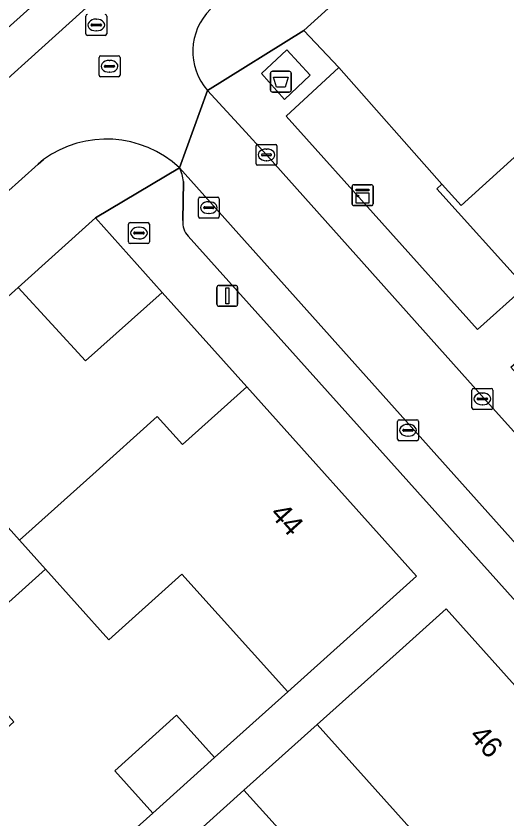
# Model space of a CAD drawing. Extents: x 162172 to 163187, y 382874 to 383685.
# Drawn here: x 162926.89 to 162950.36, y 383545.28 to 383583.66 of the extents above; entities that cross this region are included whole.
import ezdxf

# ---------------------------------------------------------------- set-up
doc = ezdxf.new("R2010")
doc.units = 0
for name, color, linetype in [('IMGEO_Afval_apart_plaats', 7, 'Continuous'), ('IMGEO_Brandkraan', 7, 'Continuous'), ('IMGEO_Erf', 7, 'Continuous'), ('IMGEO_Groenvoorziening', 7, 'Continuous'), ('IMGEO_Kast', 7, 'Continuous'), ('IMGEO_Kolk', 7, 'Continuous'), ('IMGEO_Lichtmast', 7, 'Continuous'), ('IMGEO_Muur', 7, 'Continuous'), ('IMGEO_Pand', 7, 'Continuous'), ('IMGEO_Pand_nummerreeks', 7, 'Continuous'), ('IMGEO_Parkeervlak_open', 7, 'Continuous'), ('IMGEO_Rijbaan_lokaal_open', 7, 'Continuous'), ('IMGEO_Rioolput', 7, 'Continuous'), ('IMGEO_Voetgangersgebied_open', 7, 'Continuous'), ('IMGEO_Voetpad_gesloten', 7, 'Continuous'), ('IMGEO_Voetpad_open', 7, 'Continuous')]:
    doc.layers.add(name, color=color, linetype=linetype)

msp = doc.modelspace()

# ---------------------------------------------------------------- linework, layer by layer
at = {"layer": 'IMGEO_Afval_apart_plaats'}
for p, q in [((162939.052, 383580.118), (162939.052, 383580.918)), ((162939.052, 383580.918), (162939.052, 383580.118)), ((162939.152, 383581.018), (162939.942, 383581.018)), ((162939.942, 383581.018), (162939.152, 383581.018)), ((162940.042, 383580.918), (162940.042, 383580.118)), ((162940.042, 383580.118), (162940.042, 383580.918)), ((162939.942, 383580.018), (162939.152, 383580.018)), ((162939.152, 383580.018), (162939.942, 383580.018))]:
    msp.add_line(p, q, dxfattribs=at)
msp.add_lwpolyline([(162939.195, 383580.732), (162939.899, 383580.732), (162939.75, 383580.262), (162939.344, 383580.262), (162939.195, 383580.732)], dxfattribs=at)
for centre, start, end in [((162939.152, 383580.918), 90, 180), ((162939.152, 383580.918), 90, 180), ((162939.942, 383580.918), 0, 90), ((162939.942, 383580.918), 360, 90), ((162939.152, 383580.118), 180, 270), ((162939.152, 383580.118), 180, 270), ((162939.942, 383580.118), 270, 0), ((162939.942, 383580.118), 270, 0)]:
    msp.add_arc(centre, 0.1, start, end, dxfattribs=at)
at = {"layer": 'IMGEO_Brandkraan'}
for p, q in [((162932.264, 383572.86), (162932.264, 383573.712)), ((162932.339, 383573.786), (162933.191, 383573.786)), ((162932.752, 383573.566), (162932.777, 383573.566)), ((162933.265, 383573.712), (162933.265, 383572.86)), ((162932.523, 383573.28), (162932.523, 383573.292)), ((162932.961, 383573.243), (162932.563, 383573.243)), ((162932.566, 383573.329), (162932.964, 383573.329)), ((162933.007, 383573.292), (162933.007, 383573.28)), ((162933.191, 383572.786), (162932.339, 383572.786)), ((162932.775, 383573.006), (162932.75, 383573.006))]:
    msp.add_line(p, q, dxfattribs=at)
for points in [[(162932.264, 383572.86), (162932.264, 383573.712)], [(162932.339, 383573.786), (162933.191, 383573.786)], [(162933.265, 383573.712), (162933.265, 383572.86)], [(162933.191, 383572.786), (162932.339, 383572.786)]]:
    msp.add_lwpolyline(points, dxfattribs=at)
for centre, radius, start, end in [((162932.341, 383573.71), 0.0765, 91.552, 178.448), ((162932.341, 383573.71), 0.0765, 91.552, 178.448), ((162933.189, 383573.71), 0.0765, 1.552, 88.448), ((162933.189, 383573.71), 0.0765, 1.552, 88.448), ((162932.563, 383573.289), 0.0403, 85.8775, 175.7526), ((162932.56, 383573.279), 0.0366, 178.938, 274.7102), ((162932.964, 383573.286), 0.043, 264.8664, 352.4533), ((162932.968, 383573.291), 0.0386, 1.7309, 96.639), ((162932.341, 383572.862), 0.0765, 181.552, 268.448), ((162932.341, 383572.862), 0.0765, 181.552, 268.448), ((162933.189, 383572.862), 0.0765, 271.552, 358.448), ((162933.189, 383572.862), 0.0765, 271.552, 358.448)]:
    msp.add_arc(centre, radius, start, end, dxfattribs=at)
for centre, major_axis, ratio, start_param, end_param in [((162932.751, 383573.286), (-0.387, 0.002), 0.722429, 4.712389, 7.853982), ((162932.776, 383573.286), (-0.39, 0.002), 0.717154, 1.570796, 4.712389)]:
    msp.add_ellipse(centre, major_axis=major_axis, ratio=ratio, start_param=start_param, end_param=end_param, dxfattribs=at)
at = {"layer": 'IMGEO_Erf'}
msp.add_lwpolyline([(162926.991, 383570.687), (162930.211, 383567.171), (162933.867, 383570.448), (162930.689, 383574.01)], close=True, dxfattribs=at)
for points in [[(162928.619, 383541.252), (162933.423, 383545.563), (162931.609, 383547.583), (162934.566, 383550.236), (162936.378, 383548.216), (162939.875, 383551.356), (162934.821, 383556.985), (162931.324, 383553.844), (162928.289, 383557.225), (162923.826, 383553.216), (162926.785, 383549.921), (162922.32, 383545.911), (162919.361, 383549.207), (162914.898, 383545.198)], [(162949.185, 383540.987), (162941.282, 383549.791), (162937.782, 383546.651), (162939.571, 383544.658)]]:
    msp.add_lwpolyline(points, dxfattribs=at)
at = {"layer": 'IMGEO_Groenvoorziening'}
msp.add_lwpolyline([(162942.323, 383581.198), (162939.794, 383578.867), (162948.953, 383568.669), (162951.22, 383570.713), (162947.001, 383575.398), (162947.246, 383575.62)], close=True, dxfattribs=at)
at = {"layer": 'IMGEO_Kast'}
for p, q in [((162942.956, 383574.669), (162942.956, 383575.51)), ((162942.956, 383575.51), (162942.956, 383574.669)), ((162943.031, 383575.594), (162943.872, 383575.594)), ((162943.872, 383575.594), (162943.031, 383575.594)), ((162943.956, 383575.519), (162943.956, 383574.678)), ((162943.956, 383574.678), (162943.956, 383575.519)), ((162943.881, 383574.594), (162943.04, 383574.594)), ((162943.04, 383574.594), (162943.881, 383574.594))]:
    msp.add_line(p, q, dxfattribs=at)
for points in [[(162943.151, 383575.384), (162943.751, 383575.384), (162943.751, 383575.299), (162943.151, 383575.299), (162943.151, 383575.384)], [(162943.151, 383575.209), (162943.751, 383575.209), (162943.751, 383574.72), (162943.151, 383574.72), (162943.151, 383575.209)]]:
    msp.add_lwpolyline(points, dxfattribs=at)
msp.add_circle((162943.235, 383575.058), 0.0377, dxfattribs=at)
for centre, start, end in [((162943.034, 383575.516), 92.4484, 184.2845), ((162943.034, 383575.516), 92.4484, 184.2845), ((162943.878, 383575.516), 2.4484, 94.2845), ((162943.878, 383575.516), 2.4484, 94.2845), ((162943.034, 383574.672), 182.4484, 274.2845), ((162943.034, 383574.672), 182.4484, 274.2845), ((162943.878, 383574.672), 272.4484, 4.2845), ((162943.878, 383574.672), 272.4484, 4.2845)]:
    msp.add_arc(centre, 0.0779, start, end, dxfattribs=at)
at = {"layer": 'IMGEO_Kolk'}
for p, q in [((162938.359, 383576.595), (162938.359, 383577.447)), ((162938.434, 383577.521), (162939.286, 383577.521)), ((162939.36, 383577.447), (162939.36, 383576.595)), ((162938.618, 383577.015), (162938.618, 383577.027)), ((162938.661, 383577.064), (162939.059, 383577.064)), ((162938.847, 383577.301), (162938.872, 383577.301)), ((162939.102, 383577.027), (162939.102, 383577.015)), ((162939.056, 383576.978), (162938.658, 383576.978)), ((162938.87, 383576.741), (162938.845, 383576.741)), ((162939.286, 383576.521), (162938.434, 383576.521)), ((162935.604, 383574.072), (162935.604, 383574.924)), ((162935.679, 383574.998), (162936.531, 383574.998)), ((162936.092, 383574.778), (162936.117, 383574.778)), ((162936.605, 383574.924), (162936.605, 383574.072)), ((162935.863, 383574.492), (162935.863, 383574.504)), ((162936.301, 383574.455), (162935.903, 383574.455)), ((162935.906, 383574.541), (162936.304, 383574.541)), ((162936.347, 383574.504), (162936.347, 383574.492)), ((162936.531, 383573.998), (162935.679, 383573.998)), ((162936.115, 383574.218), (162936.09, 383574.218)), ((162948.679, 383564.93), (162948.679, 383565.782)), ((162948.754, 383565.856), (162949.606, 383565.856)), ((162949.167, 383565.636), (162949.192, 383565.636)), ((162949.68, 383565.782), (162949.68, 383564.93)), ((162948.938, 383565.35), (162948.938, 383565.362)), ((162949.376, 383565.313), (162948.978, 383565.313)), ((162948.981, 383565.399), (162949.379, 383565.399)), ((162949.422, 383565.362), (162949.422, 383565.35)), ((162949.606, 383564.856), (162948.754, 383564.856)), ((162949.19, 383565.076), (162949.165, 383565.076)), ((162945.2, 383564.358), (162946.052, 383564.358)), ((162945.125, 383563.432), (162945.125, 383564.284)), ((162945.613, 383564.138), (162945.638, 383564.138)), ((162946.126, 383564.284), (162946.126, 383563.432)), ((162945.384, 383563.852), (162945.384, 383563.864)), ((162945.822, 383563.815), (162945.424, 383563.815)), ((162945.427, 383563.901), (162945.825, 383563.901)), ((162945.636, 383563.578), (162945.611, 383563.578)), ((162945.868, 383563.864), (162945.868, 383563.852)), ((162946.052, 383563.358), (162945.2, 383563.358))]:
    msp.add_line(p, q, dxfattribs=at)
for points in [[(162938.359, 383576.595), (162938.359, 383577.447)], [(162938.434, 383577.521), (162939.286, 383577.521)], [(162939.36, 383577.447), (162939.36, 383576.595)], [(162939.286, 383576.521), (162938.434, 383576.521)], [(162935.604, 383574.072), (162935.604, 383574.924)], [(162935.679, 383574.998), (162936.531, 383574.998)], [(162936.605, 383574.924), (162936.605, 383574.072)], [(162936.531, 383573.998), (162935.679, 383573.998)], [(162948.679, 383564.93), (162948.679, 383565.782)], [(162948.754, 383565.856), (162949.606, 383565.856)], [(162949.68, 383565.782), (162949.68, 383564.93)], [(162949.606, 383564.856), (162948.754, 383564.856)], [(162945.2, 383564.358), (162946.052, 383564.358)], [(162945.125, 383563.432), (162945.125, 383564.284)], [(162946.126, 383564.284), (162946.126, 383563.432)], [(162946.052, 383563.358), (162945.2, 383563.358)]]:
    msp.add_lwpolyline(points, dxfattribs=at)
for centre, radius, start, end in [((162938.436, 383577.445), 0.0765, 91.552, 178.448), ((162938.436, 383577.445), 0.0765, 91.552, 178.448), ((162939.284, 383577.445), 0.0765, 1.552, 88.448), ((162939.284, 383577.445), 0.0765, 1.552, 88.448), ((162938.658, 383577.024), 0.0403, 85.8775, 175.7526), ((162938.655, 383577.014), 0.0366, 178.938, 274.7102), ((162939.059, 383577.021), 0.043, 264.8664, 352.4533), ((162939.063, 383577.026), 0.0386, 1.7309, 96.639), ((162938.436, 383576.597), 0.0765, 181.552, 268.448), ((162938.436, 383576.597), 0.0765, 181.552, 268.448), ((162939.284, 383576.597), 0.0765, 271.552, 358.448), ((162939.284, 383576.597), 0.0765, 271.552, 358.448), ((162935.681, 383574.922), 0.0765, 91.552, 178.448), ((162935.681, 383574.922), 0.0765, 91.552, 178.448), ((162936.529, 383574.922), 0.0765, 1.552, 88.448), ((162936.529, 383574.922), 0.0765, 1.552, 88.448), ((162935.903, 383574.501), 0.0403, 85.8775, 175.7526), ((162935.9, 383574.491), 0.0366, 178.938, 274.7102), ((162936.304, 383574.498), 0.043, 264.8664, 352.4533), ((162936.308, 383574.503), 0.0386, 1.7309, 96.639), ((162935.681, 383574.074), 0.0765, 181.552, 268.448), ((162935.681, 383574.074), 0.0765, 181.552, 268.448), ((162936.529, 383574.074), 0.0765, 271.552, 358.448), ((162936.529, 383574.074), 0.0765, 271.552, 358.448), ((162948.756, 383565.78), 0.0765, 91.552, 178.448), ((162948.756, 383565.78), 0.0765, 91.552, 178.448), ((162949.604, 383565.78), 0.0765, 1.552, 88.448), ((162949.604, 383565.78), 0.0765, 1.552, 88.448), ((162948.978, 383565.359), 0.0403, 85.8775, 175.7526), ((162948.975, 383565.349), 0.0366, 178.938, 274.7102), ((162949.379, 383565.356), 0.043, 264.8664, 352.4533), ((162949.383, 383565.361), 0.0386, 1.7309, 96.639), ((162948.756, 383564.932), 0.0765, 181.552, 268.448), ((162948.756, 383564.932), 0.0765, 181.552, 268.448), ((162949.604, 383564.932), 0.0765, 271.552, 358.448), ((162949.604, 383564.932), 0.0765, 271.552, 358.448), ((162945.202, 383564.282), 0.0765, 91.552, 178.448), ((162945.202, 383564.282), 0.0765, 91.552, 178.448), ((162946.05, 383564.282), 0.0765, 1.552, 88.448), ((162946.05, 383564.282), 0.0765, 1.552, 88.448), ((162945.424, 383563.861), 0.0403, 85.8775, 175.7526), ((162945.421, 383563.851), 0.0366, 178.938, 274.7102), ((162945.825, 383563.858), 0.043, 264.8664, 352.4533), ((162945.829, 383563.863), 0.0386, 1.7309, 96.639), ((162945.202, 383563.434), 0.0765, 181.552, 268.448), ((162945.202, 383563.434), 0.0765, 181.552, 268.448), ((162946.05, 383563.434), 0.0765, 271.552, 358.448), ((162946.05, 383563.434), 0.0765, 271.552, 358.448)]:
    msp.add_arc(centre, radius, start, end, dxfattribs=at)
for centre, major_axis, ratio, start_param, end_param in [((162938.846, 383577.021), (-0.387, 0.002), 0.722429, 4.712389, 7.853982), ((162938.871, 383577.021), (-0.39, 0.002), 0.717154, 1.570796, 4.712389), ((162936.091, 383574.498), (-0.387, 0.002), 0.722429, 4.712389, 7.853982), ((162936.116, 383574.498), (-0.39, 0.002), 0.717154, 1.570796, 4.712389), ((162949.166, 383565.356), (-0.387, 0.002), 0.722429, 4.712389, 7.853982), ((162949.191, 383565.356), (-0.39, 0.002), 0.717154, 1.570796, 4.712389), ((162945.612, 383563.858), (-0.387, 0.002), 0.722429, 4.712389, 7.853982), ((162945.637, 383563.858), (-0.39, 0.002), 0.717154, 1.570796, 4.712389)]:
    msp.add_ellipse(centre, major_axis=major_axis, ratio=ratio, start_param=start_param, end_param=end_param, dxfattribs=at)
at = {"layer": 'IMGEO_Lichtmast'}
for p, q in [((162936.489, 383569.883), (162936.489, 383570.683)), ((162936.489, 383570.683), (162936.489, 383569.883)), ((162936.589, 383570.783), (162937.379, 383570.783)), ((162937.379, 383570.783), (162936.589, 383570.783)), ((162937.479, 383570.683), (162937.479, 383569.883)), ((162937.479, 383569.883), (162937.479, 383570.683)), ((162937.379, 383569.783), (162936.589, 383569.783)), ((162936.589, 383569.783), (162937.379, 383569.783))]:
    msp.add_line(p, q, dxfattribs=at)
msp.add_lwpolyline([(162936.909, 383570.658), (162937.059, 383570.658), (162937.059, 383569.908), (162936.909, 383569.908), (162936.909, 383570.658)], dxfattribs=at)
for centre, start, end in [((162936.589, 383570.683), 90, 180), ((162936.589, 383570.683), 90, 180), ((162937.379, 383570.683), 0, 90), ((162937.379, 383570.683), 360, 90), ((162936.589, 383569.883), 180, 270), ((162936.589, 383569.883), 180, 270), ((162937.379, 383569.883), 270, 0), ((162937.379, 383569.883), 270, 0)]:
    msp.add_arc(centre, 0.1, start, end, dxfattribs=at)
at = {"layer": 'IMGEO_Muur'}
msp.add_lwpolyline([(162926.991, 383570.687), (162930.689, 383574.01)], dxfattribs=at)
at = {"layer": 'IMGEO_Pand'}
msp.add_lwpolyline([(162968.832, 383611.295), (162945.617, 383599.915), (162947.13, 383595.591), (162947.224, 383595.624), (162949.027, 383590.443), (162948.479, 383589.953), (162948.397, 383589.879), (162948.343, 383589.938), (162940.651, 383582.962), (162942.323, 383581.198), (162947.246, 383575.62), (162947.254, 383575.611), (162948.166, 383574.604), (162955.8, 383581.518), (162963.498, 383588.454), (162964.985, 383586.806), (162970.782, 383592.036), (162972.286, 383590.382), (162977.905, 383595.579), (162979.574, 383593.962), (162985.345, 383599.181)], dxfattribs=at)
for points in [[(162937.916, 383565.93), (162933.867, 383570.448), (162930.211, 383567.171), (162926.991, 383570.687), (162921.014, 383565.328), (162927.056, 383558.598), (162930.553, 383561.738), (162933.641, 383564.51), (162934.843, 383563.171)], [(162937.916, 383565.93), (162934.843, 383563.171), (162933.641, 383564.51), (162930.553, 383561.738), (162927.056, 383558.598), (162928.289, 383557.225), (162931.324, 383553.844), (162934.821, 383556.985), (162939.875, 383551.356), (162943.647, 383554.741), (162946.028, 383556.879)], [(162921.014, 383565.328), (162916.55, 383561.319), (162922.592, 383554.59), (162923.508, 383553.57), (162923.826, 383553.216), (162928.289, 383557.225), (162927.056, 383558.598)], [(162947.443, 383555.317), (162945.061, 383553.18), (162941.282, 383549.791), (162949.185, 383540.987), (162950.609, 383539.401), (162952.993, 383541.541), (162953.696, 383542.173), (162956.784, 383544.946), (162955.562, 383546.267)], [(162936.378, 383548.216), (162934.566, 383550.236), (162931.609, 383547.583), (162933.423, 383545.563)], [(162937.782, 383546.651), (162934.86, 383544.028), (162936.65, 383542.035), (162939.571, 383544.658)]]:
    msp.add_lwpolyline(points, close=True, dxfattribs=at)
at = {"layer": 'IMGEO_Parkeervlak_open'}
for points in [[(162919.136, 383574.05), (162934.975, 383588.339)], [(162931.678, 383587.745), (162920.041, 383577.321)], [(162963.647, 383544.056), (162934.696, 383576.406)], [(162934.886, 383575.747), (162934.859, 383573.887)], [(162935.116, 383573.128), (162960.509, 383544.821)]]:
    msp.add_lwpolyline(points, dxfattribs=at)
for centre, radius, start, end in [((162933.319, 383575.652), 1.57, 3.4639, 28.7023), ((162935.855, 383573.801), 1, 175.0799, 222.3326)]:
    msp.add_arc(centre, radius, start, end, dxfattribs=at)
at = {"layer": 'IMGEO_Rijbaan_lokaal_open'}
for points in [[(162936.601, 383589.768), (162934.975, 383588.339), (162919.136, 383574.05), (162918.778, 383573.734), (162904.404, 383562.246), (162889.937, 383549.275), (162889.012, 383548.41), (162892.379, 383544.71), (162892.756, 383545.048), (162925.593, 383574.476), (162927.94, 383576.579), (162928.2, 383576.8)], [(162934.696, 383576.406), (162936.047, 383580.103)]]:
    msp.add_lwpolyline(points, dxfattribs=at)
msp.add_lwpolyline([(162958.519, 383555.082), (162949.543, 383565.07), (162938.86, 383577.021), (162937.702, 383578.299), (162936.047, 383580.103), (162934.696, 383576.406), (162963.647, 383544.056), (162964.424, 383543.21), (162967.352, 383545.259)], close=True, dxfattribs=at)
for centre, radius, start, end in [((162938.141, 383581.969), 2.805, 134.1623, 221.7026), ((162931.208, 383572.64), 5.133, 47.191, 125.8673)]:
    msp.add_arc(centre, radius, start, end, dxfattribs=at)
at = {"layer": 'IMGEO_Rioolput'}
for p, q in [((162930.224, 383582.803), (162930.224, 383583.655)), ((162931.225, 383583.655), (162931.225, 383582.803)), ((162930.483, 383583.223), (162930.483, 383583.235)), ((162930.921, 383583.186), (162930.523, 383583.186)), ((162930.526, 383583.272), (162930.924, 383583.272)), ((162930.712, 383583.509), (162930.737, 383583.509)), ((162930.967, 383583.235), (162930.967, 383583.223)), ((162930.735, 383582.949), (162930.71, 383582.949)), ((162931.151, 383582.729), (162930.299, 383582.729)), ((162930.857, 383580.828), (162930.857, 383581.68)), ((162930.932, 383581.754), (162931.784, 383581.754)), ((162931.858, 383581.68), (162931.858, 383580.828)), ((162931.116, 383581.248), (162931.116, 383581.26)), ((162931.554, 383581.211), (162931.156, 383581.211)), ((162931.159, 383581.297), (162931.557, 383581.297)), ((162931.345, 383581.534), (162931.37, 383581.534)), ((162931.6, 383581.26), (162931.6, 383581.248)), ((162931.368, 383580.974), (162931.343, 383580.974)), ((162931.784, 383580.754), (162930.932, 383580.754))]:
    msp.add_line(p, q, dxfattribs=at)
for points in [[(162930.224, 383582.803), (162930.224, 383583.655)], [(162931.225, 383583.655), (162931.225, 383582.803)], [(162931.151, 383582.729), (162930.299, 383582.729)], [(162930.857, 383580.828), (162930.857, 383581.68)], [(162930.932, 383581.754), (162931.784, 383581.754)], [(162931.858, 383581.68), (162931.858, 383580.828)], [(162931.784, 383580.754), (162930.932, 383580.754)]]:
    msp.add_lwpolyline(points, dxfattribs=at)
for centre, radius, start, end in [((162930.301, 383583.653), 0.0765, 91.552, 178.448), ((162930.301, 383583.653), 0.0765, 91.552, 178.448), ((162931.149, 383583.653), 0.0765, 1.552, 88.448), ((162931.149, 383583.653), 0.0765, 1.552, 88.448), ((162930.523, 383583.232), 0.0403, 85.8775, 175.7526), ((162930.52, 383583.222), 0.0366, 178.938, 274.7102), ((162930.924, 383583.229), 0.043, 264.8664, 352.4533), ((162930.928, 383583.234), 0.0386, 1.7309, 96.639), ((162930.301, 383582.805), 0.0765, 181.552, 268.448), ((162930.301, 383582.805), 0.0765, 181.552, 268.448), ((162931.149, 383582.805), 0.0765, 271.552, 358.448), ((162931.149, 383582.805), 0.0765, 271.552, 358.448), ((162930.934, 383581.678), 0.0765, 91.552, 178.448), ((162930.934, 383581.678), 0.0765, 91.552, 178.448), ((162931.782, 383581.678), 0.0765, 1.552, 88.448), ((162931.782, 383581.678), 0.0765, 1.552, 88.448), ((162931.156, 383581.257), 0.0403, 85.8775, 175.7526), ((162931.153, 383581.247), 0.0366, 178.938, 274.7102), ((162931.557, 383581.254), 0.043, 264.8664, 352.4533), ((162931.561, 383581.259), 0.0386, 1.7309, 96.639), ((162930.934, 383580.83), 0.0765, 181.552, 268.448), ((162930.934, 383580.83), 0.0765, 181.552, 268.448), ((162931.782, 383580.83), 0.0765, 271.552, 358.448), ((162931.782, 383580.83), 0.0765, 271.552, 358.448)]:
    msp.add_arc(centre, radius, start, end, dxfattribs=at)
for centre, major_axis, ratio, start_param, end_param in [((162930.711, 383583.229), (-0.387, 0.002), 0.722429, 4.712389, 7.853982), ((162930.736, 383583.229), (-0.39, 0.002), 0.717154, 1.570796, 4.712389), ((162931.344, 383581.254), (-0.387, 0.002), 0.722429, 4.712389, 7.853982), ((162931.369, 383581.254), (-0.39, 0.002), 0.717154, 1.570796, 4.712389)]:
    msp.add_ellipse(centre, major_axis=major_axis, ratio=ratio, start_param=start_param, end_param=end_param, dxfattribs=at)
at = {"layer": 'IMGEO_Voetgangersgebied_open'}
msp.add_lwpolyline([(162955.8, 383581.518), (162948.166, 383574.604), (162947.254, 383575.611), (162947.246, 383575.62), (162947.001, 383575.398), (162951.22, 383570.713)], dxfattribs=at)
at = {"layer": 'IMGEO_Voetpad_gesloten'}
msp.add_lwpolyline([(162938.614, 383580.905), (162939.718, 383579.667), (162940.953, 383580.824), (162939.838, 383582.033)], close=True, dxfattribs=at)
at = {"layer": 'IMGEO_Voetpad_open'}
for points in [[(162936.047, 383580.103), (162940.651, 383582.962), (162948.343, 383589.938), (162948.397, 383589.879), (162948.479, 383589.953), (162949.027, 383590.443), (162947.224, 383595.624)], [(162920.041, 383577.321), (162931.678, 383587.745)], [(162958.926, 383557.541), (162950.545, 383566.877), (162952.942, 383568.982), (162951.22, 383570.713), (162948.953, 383568.669), (162939.794, 383578.867), (162942.323, 383581.198), (162940.651, 383582.962), (162936.047, 383580.103), (162937.702, 383578.299), (162938.86, 383577.021), (162949.543, 383565.07), (162958.519, 383555.082), (162967.352, 383545.259)], [(162928.2, 383576.8), (162927.94, 383576.579), (162925.593, 383574.476)], [(162906.555, 383556.373), (162907.237, 383555.603), (162893.95, 383543.708), (162892.756, 383545.048), (162892.379, 383544.71), (162890.969, 383543.445), (162893.482, 383540.708), (162893.519, 383540.667), (162903.15, 383549.3), (162907.618, 383553.305), (162912.086, 383557.311), (162916.55, 383561.319), (162921.014, 383565.328), (162926.991, 383570.687), (162930.689, 383574.01), (162934.696, 383576.406)], [(162934.696, 383576.406), (162930.689, 383574.01), (162933.867, 383570.448), (162937.916, 383565.93), (162946.028, 383556.879), (162943.647, 383554.741), (162939.875, 383551.356), (162936.378, 383548.216), (162933.423, 383545.563), (162928.619, 383541.252)], [(162934.859, 383573.887), (162934.886, 383575.747)], [(162960.509, 383544.821), (162935.116, 383573.128)], [(162934.86, 383544.028), (162937.782, 383546.651), (162941.282, 383549.791), (162945.061, 383553.18), (162947.443, 383555.317), (162955.562, 383546.267), (162956.784, 383544.946), (162959.998, 383541.366), (162962.824, 383538.219), (162964.424, 383543.21), (162963.647, 383544.056)]]:
    msp.add_lwpolyline(points, dxfattribs=at)
msp.add_lwpolyline([(162938.614, 383580.905), (162939.838, 383582.033), (162940.953, 383580.824), (162939.718, 383579.667)], close=True, dxfattribs=at)
for centre, radius, start, end in [((162938.141, 383581.969), 2.805, 134.1623, 221.7026), ((162931.208, 383572.64), 5.133, 47.191, 125.8673), ((162933.319, 383575.652), 1.57, 3.4639, 28.7023), ((162935.855, 383573.801), 1, 175.0799, 222.3326)]:
    msp.add_arc(centre, radius, start, end, dxfattribs=at)

# ---------------------------------------------------------------- texts
at = {"layer": 'IMGEO_Pand_nummerreeks'}
for s, rotation, p in [('44', 311.8658, (162938.979, 383559.832)), ('46', 311.8945, (162948.509, 383549.217))]:
    msp.add_text(s, height=1, rotation=rotation, dxfattribs=at).set_placement(p)

doc.saveas('drawing.dxf')
